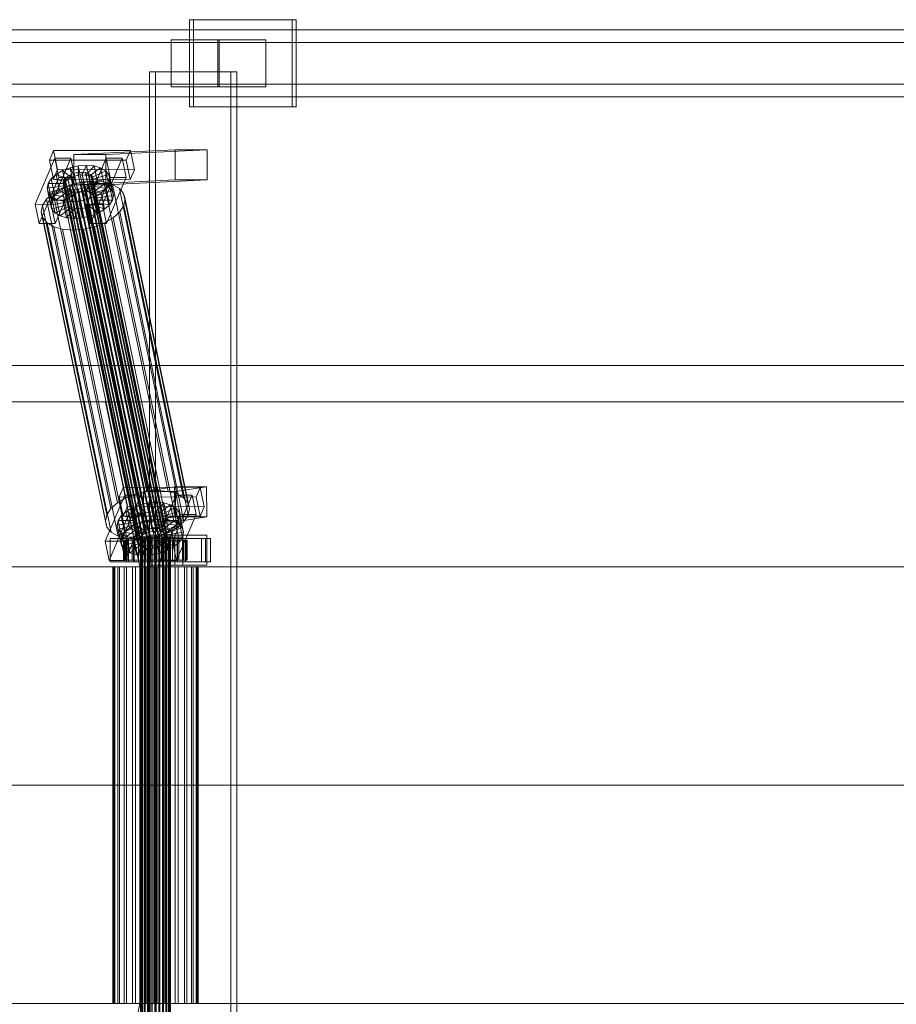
# Model space of a CAD drawing. Header units: millimetres. Extents: x -2233 to 61924, y -68080 to 6847.
# Tile 502 of 656: x 20981 to 21504, y -18130 to -17544. Entities that reach past the tile are written whole.
import ezdxf

# ---------------------------------------------------------------- set-up
doc = ezdxf.new("R2010")
doc.units = ezdxf.units.MM
doc.layers.add('superior_C02', color=7, linetype='Continuous', lineweight=0)

msp = doc.modelspace()

# ---------------------------------------------------------------- linework, layer by layer
at = {"layer": 'superior_C02'}
for p, q in [((21143.805, -17544), (21082.714, -17544)), ((21082.714, -17544), (21082.714, -17596)), ((21085.098, -17544), (21082.714, -17544)), ((21085.098, -17596), (21085.098, -17544)), ((21085.098, -17544), (21146.19, -17544)), ((21143.805, -17596), (21143.805, -17544)), ((21143.805, -17544), (21146.19, -17544)), ((21146.19, -17544), (21146.19, -17596)), ((21630.207, -17550), (20484.747, -17550)), ((20496.669, -17550), (21642.129, -17550)), ((21685.346, -17550), (20539.887, -17550)), ((20554.789, -17550), (21700.249, -17550)), ((21629.513, -17557.5), (20540.683, -17557.5)), ((20553.993, -17557.5), (21642.823, -17557.5)), ((21100.395, -17556), (21071.758, -17556)), ((21071.758, -17556), (21071.758, -17584)), ((21099.537, -17556), (21071.758, -17556)), ((21099.537, -17584), (21099.537, -17556)), ((21099.537, -17556), (21128.174, -17556)), ((21100.395, -17584), (21100.395, -17556)), ((21100.395, -17556), (21128.174, -17556)), ((21128.174, -17556), (21128.174, -17584)), ((21107.342, -17575), (21058.851, -17575)), ((21058.851, -17575), (21058.851, -18425)), ((21062.427, -17575), (21058.851, -17575)), ((21062.427, -18425), (21062.427, -17575)), ((21062.427, -17575), (21110.918, -17575)), ((21107.342, -18425), (21107.342, -17575)), ((21107.342, -17575), (21110.918, -17575)), ((21110.918, -17575), (21110.918, -18425)), ((20540.683, -17582.5), (21629.513, -17582.5)), ((20553.993, -17582.5), (21642.823, -17582.5)), ((21071.758, -17584), (21100.395, -17584)), ((21071.758, -17584), (21099.537, -17584)), ((21128.174, -17584), (21099.537, -17584)), ((21128.174, -17584), (21100.395, -17584)), ((20484.747, -17590), (21630.207, -17590)), ((20496.669, -17590), (21642.129, -17590)), ((20539.887, -17590), (21685.346, -17590)), ((20554.789, -17590), (21700.249, -17590)), ((21082.714, -17596), (21143.805, -17596)), ((21082.714, -17596), (21085.098, -17596)), ((21146.19, -17596), (21085.098, -17596)), ((21146.19, -17596), (21143.805, -17596)), ((21001.573, -17621.857), (20999.125, -17627.592)), ((21003.953, -17633.325), (21001.573, -17621.857)), ((21001.573, -17621.857), (21047.391, -17621.914)), ((21074.033, -17621.488), (21013.64, -17624.356)), ((21032.731, -17624.356), (21093.124, -17621.488)), ((21044.943, -17627.65), (21047.391, -17621.914)), ((21047.391, -17621.914), (21049.771, -17633.382)), ((21074.109, -17639.486), (21074.033, -17621.488)), ((21074.033, -17621.488), (21093.124, -17621.488)), ((21093.124, -17621.488), (21093.2, -17639.486)), ((21002.478, -17626.449), (20990.727, -17653.98)), ((21044.943, -17627.65), (20999.125, -17627.592)), ((20999.125, -17627.592), (21001.505, -17639.061)), ((21000.273, -17653.992), (21012.023, -17626.461)), ((21004.858, -17637.917), (21002.478, -17626.449)), ((21002.478, -17626.449), (21012.023, -17626.461)), ((21012.023, -17626.461), (21014.404, -17637.929)), ((21032.731, -17624.356), (21013.64, -17624.356)), ((21013.64, -17624.356), (21013.716, -17642.354)), ((21033.023, -17626.487), (21021.273, -17654.019)), ((21030.818, -17654.031), (21042.569, -17626.499)), ((21032.807, -17642.354), (21032.731, -17624.356)), ((21035.404, -17637.955), (21033.023, -17626.487)), ((21033.023, -17626.487), (21042.569, -17626.499)), ((21042.569, -17626.499), (21044.949, -17637.967)), ((21047.323, -17639.118), (21044.943, -17627.65)), ((21001.505, -17639.061), (21003.953, -17633.325)), ((21003.192, -17636.164), (21007.038, -17633.91)), ((21049.771, -17633.382), (21003.953, -17633.325)), ((21007.038, -17633.91), (21011.533, -17632.183)), ((21007.038, -17633.91), (21012.056, -17637.975)), ((21009.078, -17643.74), (21007.038, -17633.91)), ((21011.533, -17632.183), (21016.372, -17631.1)), ((21011.533, -17632.183), (21014.186, -17637.157)), ((21013.573, -17642.013), (21011.533, -17632.183)), ((21011.716, -17636.336), (21013.846, -17635.518)), ((21013.846, -17635.518), (21016.138, -17635.005)), ((21058.221, -17849.317), (21013.846, -17635.518)), ((21016.138, -17635.005), (21018.436, -17634.832)), ((21060.513, -17848.804), (21016.138, -17635.005)), ((21016.372, -17631.1), (21021.225, -17630.735)), ((21016.372, -17631.1), (21016.478, -17636.643)), ((21018.412, -17640.93), (21016.372, -17631.1)), ((21018.436, -17634.832), (21020.585, -17635.011)), ((21062.812, -17848.631), (21018.436, -17634.832)), ((21021.225, -17630.735), (21018.777, -17636.47)), ((21020.585, -17635.011), (21022.437, -17635.529)), ((21064.96, -17848.809), (21020.585, -17635.011)), ((21025.76, -17631.112), (21020.925, -17636.649)), ((21023.265, -17640.564), (21021.225, -17630.735)), ((21021.225, -17630.735), (21025.76, -17631.112)), ((21022.437, -17635.529), (21023.866, -17636.352)), ((21066.812, -17849.328), (21022.437, -17635.529)), ((21029.67, -17632.206), (21022.777, -17637.167)), ((21032.687, -17633.943), (21024.206, -17637.99)), ((21027.8, -17640.942), (21025.76, -17631.112)), ((21025.76, -17631.112), (21029.67, -17632.206)), ((21031.71, -17642.036), (21029.67, -17632.206)), ((21029.67, -17632.206), (21032.687, -17633.943)), ((21034.727, -17643.772), (21032.687, -17633.943)), ((21032.687, -17633.943), (21034.606, -17636.203)), ((21049.771, -17633.382), (21047.323, -17639.118)), ((20993.108, -17665.449), (21004.858, -17637.917)), ((20997.851, -17644.431), (20998.437, -17641.61)), ((20998.437, -17641.61), (21000.259, -17638.79)), ((20998.437, -17641.61), (21007.982, -17641.622)), ((21000.477, -17651.44), (20998.437, -17641.61)), ((21000.259, -17638.79), (21003.192, -17636.164)), ((21000.259, -17638.79), (21008.845, -17640.286)), ((21002.299, -17648.62), (21000.259, -17638.79)), ((21001.505, -17639.061), (21047.323, -17639.118)), ((21014.404, -17637.929), (21002.653, -17665.461)), ((21003.192, -17636.164), (21010.235, -17639.042)), ((21005.233, -17645.994), (21003.192, -17636.164)), ((21014.404, -17637.929), (21004.858, -17637.917)), ((21007.365, -17641.32), (21007.642, -17639.983)), ((21007.692, -17642.566), (21007.365, -17641.32)), ((21051.74, -17855.119), (21007.365, -17641.32)), ((21007.642, -17639.983), (21008.505, -17638.648)), ((21052.018, -17853.782), (21007.642, -17639.983)), ((21007.982, -17641.622), (21007.705, -17642.958)), ((21008.845, -17640.286), (21007.982, -17641.622)), ((21007.982, -17641.622), (21010.023, -17651.452)), ((21008.505, -17638.648), (21009.895, -17637.404)), ((21052.881, -17852.446), (21008.505, -17638.648)), ((21010.235, -17639.042), (21008.845, -17640.286)), ((21008.845, -17640.286), (21010.886, -17650.116)), ((21009.895, -17637.404), (21011.716, -17636.336)), ((21054.27, -17851.202), (21009.895, -17637.404)), ((21012.056, -17637.975), (21010.235, -17639.042)), ((21010.235, -17639.042), (21012.275, -17648.872)), ((21056.092, -17850.135), (21011.716, -17636.336)), ((21014.186, -17637.157), (21012.056, -17637.975)), ((21012.056, -17637.975), (21014.097, -17647.804)), ((21012.556, -17642.107), (21019.025, -17640.659)), ((21018.412, -17640.93), (21013.573, -17642.013)), ((21074.109, -17639.486), (21013.716, -17642.354)), ((21016.478, -17636.643), (21014.186, -17637.157)), ((21014.186, -17637.157), (21016.226, -17646.986)), ((21018.777, -17636.47), (21016.478, -17636.643)), ((21016.478, -17636.643), (21018.518, -17646.473)), ((21023.265, -17640.564), (21018.412, -17640.93)), ((21018.518, -17646.473), (21018.412, -17640.93)), ((21018.777, -17636.47), (21020.817, -17646.3)), ((21020.925, -17636.649), (21018.777, -17636.47)), ((21019.025, -17640.659), (21025.512, -17640.17)), ((21057.279, -17824.968), (21019.025, -17640.659)), ((21020.817, -17646.3), (21023.265, -17640.564)), ((21020.925, -17636.649), (21022.965, -17646.479)), ((21022.777, -17637.167), (21020.925, -17636.649)), ((21023.961, -17641.341), (21022.572, -17642.585)), ((21022.777, -17637.167), (21024.817, -17646.997)), ((21024.206, -17637.99), (21022.777, -17637.167)), ((21022.965, -17646.479), (21027.8, -17640.942)), ((21027.8, -17640.942), (21023.265, -17640.564)), ((21023.653, -17665.487), (21035.404, -17637.955)), ((21023.866, -17636.352), (21024.775, -17637.422)), ((21068.241, -17850.15), (21023.866, -17636.352)), ((21024.824, -17640.005), (21023.961, -17641.341)), ((21068.337, -17855.139), (21023.961, -17641.341)), ((21024.206, -17637.99), (21026.246, -17647.82)), ((21025.115, -17639.061), (21024.206, -17637.99)), ((21024.301, -17642.979), (21025.164, -17641.643)), ((21024.775, -17637.422), (21025.102, -17638.668)), ((21069.15, -17851.221), (21024.775, -17637.422)), ((21025.102, -17638.668), (21024.824, -17640.005)), ((21024.824, -17640.005), (21069.2, -17853.804)), ((21069.477, -17852.467), (21025.102, -17638.668)), ((21034.606, -17636.203), (21025.115, -17639.061)), ((21025.115, -17639.061), (21027.155, -17648.891)), ((21025.442, -17640.307), (21025.115, -17639.061)), ((21025.164, -17641.643), (21025.442, -17640.307)), ((21025.164, -17641.643), (21034.71, -17641.655)), ((21027.204, -17651.473), (21025.164, -17641.643)), ((21035.296, -17638.834), (21025.442, -17640.307)), ((21025.442, -17640.307), (21027.482, -17650.137)), ((21025.512, -17640.17), (21031.575, -17640.674)), ((21063.766, -17824.479), (21025.512, -17640.17)), ((21031.71, -17642.036), (21027.8, -17640.942)), ((21031.575, -17640.674), (21036.801, -17642.137)), ((21069.83, -17824.984), (21031.575, -17640.674)), ((21093.2, -17639.486), (21032.807, -17642.354)), ((21034.71, -17641.655), (21032.888, -17644.475)), ((21044.949, -17637.967), (21033.199, -17665.499)), ((21036.646, -17646.033), (21034.606, -17636.203)), ((21034.606, -17636.203), (21035.296, -17638.834)), ((21035.296, -17638.834), (21034.71, -17641.655)), ((21034.71, -17641.655), (21036.75, -17651.485)), ((21037.336, -17648.664), (21035.296, -17638.834)), ((21044.949, -17637.967), (21035.404, -17637.955)), ((21093.2, -17639.486), (21074.109, -17639.486)), ((20997.484, -17650.939), (21001.405, -17647.428)), ((20997.851, -17644.431), (21007.705, -17642.958)), ((20998.541, -17647.062), (20997.851, -17644.431)), ((20999.891, -17654.261), (20997.851, -17644.431)), ((20998.541, -17647.062), (21008.032, -17644.204)), ((21000.46, -17649.322), (20998.541, -17647.062)), ((21000.581, -17656.892), (20998.541, -17647.062)), ((21000.46, -17649.322), (21008.941, -17645.275)), ((21001.405, -17647.428), (21006.546, -17644.416)), ((21039.66, -17831.737), (21001.405, -17647.428)), ((21005.233, -17645.994), (21002.299, -17648.62)), ((21003.477, -17651.059), (21010.37, -17646.098)), ((21009.078, -17643.74), (21005.233, -17645.994)), ((21012.275, -17648.872), (21005.233, -17645.994)), ((21006.546, -17644.416), (21012.556, -17642.107)), ((21044.801, -17828.725), (21006.546, -17644.416)), ((21007.386, -17652.153), (21012.222, -17646.616)), ((21008.601, -17643.637), (21007.692, -17642.566)), ((21052.067, -17856.365), (21007.692, -17642.566)), ((21007.705, -17642.958), (21008.032, -17644.204)), ((21007.705, -17642.958), (21009.745, -17652.788)), ((21008.032, -17644.204), (21008.941, -17645.275)), ((21008.032, -17644.204), (21010.072, -17654.034)), ((21010.03, -17644.459), (21008.601, -17643.637)), ((21052.976, -17857.435), (21008.601, -17643.637)), ((21008.941, -17645.275), (21010.37, -17646.098)), ((21008.941, -17645.275), (21010.981, -17655.105)), ((21013.573, -17642.013), (21009.078, -17643.74)), ((21014.097, -17647.804), (21009.078, -17643.74)), ((21011.882, -17644.978), (21010.03, -17644.459)), ((21054.405, -17858.258), (21010.03, -17644.459)), ((21010.37, -17646.098), (21012.222, -17646.616)), ((21010.37, -17646.098), (21012.41, -17655.927)), ((21014.03, -17645.156), (21011.882, -17644.978)), ((21056.257, -17858.776), (21011.882, -17644.978)), ((21011.922, -17652.53), (21014.37, -17646.795)), ((21012.222, -17646.616), (21014.37, -17646.795)), ((21012.222, -17646.616), (21014.262, -17656.446)), ((21050.811, -17826.416), (21012.556, -17642.107)), ((21016.226, -17646.986), (21013.573, -17642.013)), ((21013.716, -17642.354), (21032.807, -17642.354)), ((21016.329, -17644.983), (21014.03, -17645.156)), ((21058.405, -17858.955), (21014.03, -17645.156)), ((21014.097, -17647.804), (21016.226, -17646.986)), ((21014.37, -17646.795), (21016.669, -17646.622)), ((21014.37, -17646.795), (21016.41, -17656.624)), ((21016.226, -17646.986), (21018.518, -17646.473)), ((21018.621, -17644.47), (21016.329, -17644.983)), ((21060.704, -17858.782), (21016.329, -17644.983)), ((21016.669, -17646.622), (21018.961, -17646.108)), ((21016.775, -17652.165), (21016.669, -17646.622)), ((21016.669, -17646.622), (21018.709, -17656.451)), ((21018.518, -17646.473), (21020.817, -17646.3)), ((21020.75, -17643.652), (21018.621, -17644.47)), ((21062.996, -17858.269), (21018.621, -17644.47)), ((21018.961, -17646.108), (21021.09, -17645.29)), ((21021.613, -17651.082), (21018.961, -17646.108)), ((21018.961, -17646.108), (21021.001, -17655.938)), ((21022.572, -17642.585), (21020.75, -17643.652)), ((21065.126, -17857.451), (21020.75, -17643.652)), ((21020.817, -17646.3), (21022.965, -17646.479)), ((21021.09, -17645.29), (21022.912, -17644.223)), ((21026.109, -17649.355), (21021.09, -17645.29)), ((21021.09, -17645.29), (21023.13, -17655.12)), ((21066.947, -17856.383), (21022.572, -17642.585)), ((21022.912, -17644.223), (21024.301, -17642.979)), ((21029.954, -17647.101), (21022.912, -17644.223)), ((21022.912, -17644.223), (21024.952, -17654.053)), ((21022.965, -17646.479), (21024.817, -17646.997)), ((21032.888, -17644.475), (21024.301, -17642.979)), ((21024.301, -17642.979), (21026.342, -17652.809)), ((21024.817, -17646.997), (21031.71, -17642.036)), ((21024.817, -17646.997), (21026.246, -17647.82)), ((21029.954, -17647.101), (21026.109, -17649.355)), ((21026.246, -17647.82), (21034.727, -17643.772)), ((21027.155, -17648.891), (21036.646, -17646.033)), ((21032.888, -17644.475), (21029.954, -17647.101)), ((21031.995, -17656.931), (21029.954, -17647.101)), ((21034.727, -17643.772), (21031.71, -17642.036)), ((21034.928, -17654.305), (21032.888, -17644.475)), ((21036.646, -17646.033), (21034.727, -17643.772)), ((21037.336, -17648.664), (21036.646, -17646.033)), ((21036.801, -17642.137), (21040.835, -17644.459)), ((21075.056, -17826.446), (21036.801, -17642.137)), ((21040.835, -17644.459), (21043.4, -17647.481)), ((21079.089, -17828.768), (21040.835, -17644.459)), ((21043.4, -17647.481), (21044.322, -17650.998)), ((21081.655, -17831.79), (21043.4, -17647.481)), ((20995.048, -17654.709), (20997.484, -17650.939)), ((21035.738, -17835.248), (20997.484, -17650.939)), ((21000.477, -17651.44), (20999.891, -17654.261)), ((21009.745, -17652.788), (20999.891, -17654.261)), ((21003.477, -17651.059), (21000.46, -17649.322)), ((21002.5, -17659.152), (21000.46, -17649.322)), ((21002.299, -17648.62), (21000.477, -17651.44)), ((21010.023, -17651.452), (21000.477, -17651.44)), ((21010.886, -17650.116), (21002.299, -17648.62)), ((21007.386, -17652.153), (21003.477, -17651.059)), ((21005.517, -17660.889), (21003.477, -17651.059)), ((21011.922, -17652.53), (21007.386, -17652.153)), ((21009.427, -17661.983), (21007.386, -17652.153)), ((21009.745, -17652.788), (21010.023, -17651.452)), ((21010.072, -17654.034), (21009.745, -17652.788)), ((21010.023, -17651.452), (21010.886, -17650.116)), ((21010.886, -17650.116), (21012.275, -17648.872)), ((21016.775, -17652.165), (21011.922, -17652.53)), ((21013.962, -17662.36), (21011.922, -17652.53)), ((21012.275, -17648.872), (21014.097, -17647.804)), ((21021.613, -17651.082), (21016.775, -17652.165)), ((21018.815, -17661.995), (21016.775, -17652.165)), ((21026.109, -17649.355), (21021.613, -17651.082)), ((21023.654, -17660.912), (21021.613, -17651.082)), ((21026.342, -17652.809), (21024.952, -17654.053)), ((21028.149, -17659.184), (21026.109, -17649.355)), ((21026.246, -17647.82), (21027.155, -17648.891)), ((21027.204, -17651.473), (21026.342, -17652.809)), ((21026.342, -17652.809), (21034.928, -17654.305)), ((21027.155, -17648.891), (21027.482, -17650.137)), ((21027.482, -17650.137), (21027.204, -17651.473)), ((21036.75, -17651.485), (21027.204, -17651.473)), ((21027.482, -17650.137), (21037.336, -17648.664)), ((21034.928, -17654.305), (21036.75, -17651.485)), ((21036.75, -17651.485), (21037.336, -17648.664)), ((21044.322, -17650.998), (21043.539, -17654.769)), ((21082.577, -17835.307), (21044.322, -17650.998)), ((21000.273, -17653.992), (20990.727, -17653.98)), ((20990.727, -17653.98), (20993.108, -17665.449)), ((20994.265, -17658.48), (20995.048, -17654.709)), ((20995.187, -17661.997), (20994.265, -17658.48)), ((21032.52, -17842.789), (20994.265, -17658.48)), ((21033.303, -17839.018), (20995.048, -17654.709)), ((20999.891, -17654.261), (21000.581, -17656.892)), ((21002.653, -17665.461), (21000.273, -17653.992)), ((21010.072, -17654.034), (21000.581, -17656.892)), ((21000.581, -17656.892), (21002.5, -17659.152)), ((21010.981, -17655.105), (21002.5, -17659.152)), ((21002.5, -17659.152), (21005.517, -17660.889)), ((21012.41, -17655.927), (21005.517, -17660.889)), ((21014.262, -17656.446), (21009.427, -17661.983)), ((21010.981, -17655.105), (21010.072, -17654.034)), ((21012.41, -17655.927), (21010.981, -17655.105)), ((21014.262, -17656.446), (21012.41, -17655.927)), ((21016.41, -17656.624), (21013.962, -17662.36)), ((21016.41, -17656.624), (21014.262, -17656.446)), ((21018.709, -17656.451), (21016.41, -17656.624)), ((21021.001, -17655.938), (21018.709, -17656.451)), ((21018.709, -17656.451), (21018.815, -17661.995)), ((21023.13, -17655.12), (21021.001, -17655.938)), ((21021.001, -17655.938), (21023.654, -17660.912)), ((21030.818, -17654.031), (21021.273, -17654.019)), ((21021.273, -17654.019), (21023.653, -17665.487)), ((21024.952, -17654.053), (21023.13, -17655.12)), ((21023.13, -17655.12), (21028.149, -17659.184)), ((21023.654, -17660.912), (21028.149, -17659.184)), ((21024.952, -17654.053), (21031.995, -17656.931)), ((21028.149, -17659.184), (21031.995, -17656.931)), ((21033.199, -17665.499), (21030.818, -17654.031)), ((21031.995, -17656.931), (21034.928, -17654.305)), ((21041.104, -17658.539), (21037.182, -17662.05)), ((21043.539, -17654.769), (21041.104, -17658.539)), ((21079.358, -17842.848), (21041.104, -17658.539)), ((21043.539, -17654.769), (21081.794, -17839.078)), ((20997.753, -17665.019), (20995.187, -17661.997)), ((21033.442, -17846.306), (20995.187, -17661.997)), ((21001.786, -17667.341), (20997.753, -17665.019)), ((21036.007, -17849.328), (20997.753, -17665.019)), ((21005.517, -17660.889), (21009.427, -17661.983)), ((21009.427, -17661.983), (21013.962, -17662.36)), ((21013.962, -17662.36), (21018.815, -17661.995)), ((21018.815, -17661.995), (21023.654, -17660.912)), ((21032.041, -17665.062), (21026.031, -17667.371)), ((21037.182, -17662.05), (21032.041, -17665.062)), ((21070.296, -17849.371), (21032.041, -17665.062)), ((21075.437, -17846.359), (21037.182, -17662.05)), ((20993.108, -17665.449), (21002.653, -17665.461)), ((21007.012, -17668.803), (21001.786, -17667.341)), ((21040.041, -17851.65), (21001.786, -17667.341)), ((21013.076, -17669.308), (21007.012, -17668.803)), ((21045.267, -17853.113), (21007.012, -17668.803)), ((21019.563, -17668.819), (21013.076, -17669.308)), ((21051.33, -17853.617), (21013.076, -17669.308)), ((21026.031, -17667.371), (21019.563, -17668.819)), ((21057.817, -17853.128), (21019.563, -17668.819)), ((21023.653, -17665.487), (21033.199, -17665.499)), ((21064.286, -17851.68), (21026.031, -17667.371)), ((15575.415, -17750), (24634.01, -17750)), ((24635.508, -17750), (15576.913, -17750)), ((20096.643, -17771.702), (21032.6, -17771.702)), ((21034.379, -17771.702), (20098.422, -17771.702)), ((21032.6, -17771.702), (21053.003, -17870)), ((21032.6, -17771.702), (21034.379, -17771.702)), ((21032.6, -17771.702), (21968.557, -17771.702)), ((21054.781, -17870), (21034.379, -17771.702)), ((21970.336, -17771.702), (21034.379, -17771.702)), ((21043.228, -17822.549), (21040.78, -17828.285)), ((21045.608, -17834.017), (21043.228, -17822.549)), ((21043.228, -17822.549), (21089.046, -17822.606)), ((21073.719, -17822.189), (21055.21, -17825.057)), ((21073.966, -17840.17), (21073.719, -17822.189)), ((21073.719, -17822.189), (21092.81, -17822.189)), ((21074.301, -17825.057), (21092.81, -17822.189)), ((21086.598, -17828.342), (21089.046, -17822.606)), ((21089.046, -17822.606), (21091.426, -17834.074)), ((21092.81, -17822.189), (21093.057, -17840.17)), ((21044.133, -17827.141), (21032.382, -17854.673)), ((21044.801, -17828.725), (21039.66, -17831.737)), ((21086.598, -17828.342), (21040.78, -17828.285)), ((21040.78, -17828.285), (21043.16, -17839.753)), ((21041.928, -17854.685), (21053.678, -17827.153)), ((21046.513, -17838.609), (21044.133, -17827.141)), ((21044.133, -17827.141), (21053.678, -17827.153)), ((21050.811, -17826.416), (21044.801, -17828.725)), ((21057.279, -17824.968), (21050.811, -17826.416)), ((21053.678, -17827.153), (21056.059, -17838.621)), ((21074.301, -17825.057), (21055.21, -17825.057)), ((21055.21, -17825.057), (21055.458, -17843.038)), ((21063.766, -17824.479), (21057.279, -17824.968)), ((21074.679, -17827.179), (21062.928, -17854.711)), ((21069.83, -17824.984), (21063.766, -17824.479)), ((21075.056, -17826.446), (21069.83, -17824.984)), ((21072.473, -17854.723), (21084.224, -17827.191)), ((21074.548, -17843.038), (21074.301, -17825.057)), ((21077.059, -17838.647), (21074.679, -17827.179)), ((21074.679, -17827.179), (21084.224, -17827.191)), ((21079.089, -17828.768), (21075.056, -17826.446)), ((21081.655, -17831.79), (21079.089, -17828.768)), ((21084.224, -17827.191), (21086.604, -17838.659)), ((21088.978, -17839.81), (21086.598, -17828.342)), ((21035.738, -17835.248), (21033.303, -17839.018)), ((21039.66, -17831.737), (21035.738, -17835.248)), ((21043.16, -17839.753), (21045.608, -17834.017)), ((21044.847, -17836.856), (21048.693, -17834.603)), ((21091.426, -17834.074), (21045.608, -17834.017)), ((21048.693, -17834.603), (21053.188, -17832.875)), ((21048.693, -17834.603), (21053.712, -17838.667)), ((21050.733, -17844.433), (21048.693, -17834.603)), ((21053.188, -17832.875), (21058.027, -17831.792)), ((21053.188, -17832.875), (21055.841, -17837.849)), ((21055.229, -17842.705), (21053.188, -17832.875)), ((21058.027, -17831.792), (21062.88, -17831.427)), ((21058.027, -17831.792), (21058.133, -17837.336)), ((21060.067, -17841.622), (21058.027, -17831.792)), ((21062.88, -17831.427), (21060.432, -17837.163)), ((21067.415, -17831.804), (21062.58, -17837.341)), ((21064.92, -17841.257), (21062.88, -17831.427)), ((21062.88, -17831.427), (21067.415, -17831.804)), ((21071.325, -17832.898), (21064.432, -17837.86)), ((21074.342, -17834.635), (21065.861, -17838.682)), ((21069.456, -17841.634), (21067.415, -17831.804)), ((21067.415, -17831.804), (21071.325, -17832.898)), ((21073.365, -17842.728), (21071.325, -17832.898)), ((21071.325, -17832.898), (21074.342, -17834.635)), ((21076.382, -17844.465), (21074.342, -17834.635)), ((21074.342, -17834.635), (21076.261, -17836.895)), ((21082.577, -17835.307), (21081.655, -17831.79)), ((21081.794, -17839.078), (21082.577, -17835.307)), ((21091.426, -17834.074), (21088.978, -17839.81)), ((21033.303, -17839.018), (21032.52, -17842.789)), ((21034.763, -17866.141), (21046.513, -17838.609)), ((21040.092, -17842.302), (21041.914, -17839.482)), ((21041.914, -17839.482), (21044.847, -17836.856)), ((21041.914, -17839.482), (21050.5, -17840.978)), ((21043.954, -17849.312), (21041.914, -17839.482)), ((21043.16, -17839.753), (21088.978, -17839.81)), ((21056.059, -17838.621), (21044.308, -17866.153)), ((21044.847, -17836.856), (21051.89, -17839.734)), ((21046.888, -17846.686), (21044.847, -17836.856)), ((21056.059, -17838.621), (21046.513, -17838.609)), ((21050.5, -17840.978), (21049.637, -17842.314)), ((21051.89, -17839.734), (21050.5, -17840.978)), ((21050.5, -17840.978), (21052.541, -17850.808)), ((21053.712, -17838.667), (21051.89, -17839.734)), ((21051.89, -17839.734), (21053.93, -17849.564)), ((21055.841, -17837.849), (21053.712, -17838.667)), ((21053.712, -17838.667), (21055.752, -17848.497)), ((21073.966, -17840.17), (21055.458, -17843.038)), ((21058.133, -17837.336), (21055.841, -17837.849)), ((21055.841, -17837.849), (21057.881, -17847.679)), ((21060.432, -17837.163), (21058.133, -17837.336)), ((21058.133, -17837.336), (21060.173, -17847.165)), ((21064.92, -17841.257), (21060.067, -17841.622)), ((21060.432, -17837.163), (21062.472, -17846.992)), ((21062.58, -17837.341), (21060.432, -17837.163)), ((21062.472, -17846.992), (21064.92, -17841.257)), ((21062.58, -17837.341), (21064.62, -17847.171)), ((21064.432, -17837.86), (21062.58, -17837.341)), ((21064.432, -17837.86), (21066.472, -17847.689)), ((21065.861, -17838.682), (21064.432, -17837.86)), ((21069.456, -17841.634), (21064.92, -17841.257)), ((21065.308, -17866.179), (21077.059, -17838.647)), ((21065.861, -17838.682), (21067.901, -17848.512)), ((21066.77, -17839.753), (21065.861, -17838.682)), ((21076.261, -17836.895), (21066.77, -17839.753)), ((21066.77, -17839.753), (21068.81, -17849.583)), ((21067.097, -17840.999), (21066.77, -17839.753)), ((21066.819, -17842.335), (21067.097, -17840.999)), ((21076.951, -17839.526), (21067.097, -17840.999)), ((21067.097, -17840.999), (21069.137, -17850.829)), ((21093.057, -17840.17), (21073.966, -17840.17)), ((21093.057, -17840.17), (21074.548, -17843.038)), ((21086.604, -17838.659), (21074.854, -17866.191)), ((21078.301, -17846.725), (21076.261, -17836.895)), ((21076.261, -17836.895), (21076.951, -17839.526)), ((21076.951, -17839.526), (21076.365, -17842.347)), ((21078.991, -17849.356), (21076.951, -17839.526)), ((21086.604, -17838.659), (21077.059, -17838.647)), ((21079.358, -17842.848), (21081.794, -17839.078)), ((21032.52, -17842.789), (21033.442, -17846.306)), ((21033.442, -17846.306), (21036.007, -17849.328)), ((21039.506, -17845.123), (21040.092, -17842.302)), ((21039.506, -17845.123), (21049.36, -17843.65)), ((21040.196, -17847.754), (21039.506, -17845.123)), ((21041.546, -17854.953), (21039.506, -17845.123)), ((21040.092, -17842.302), (21049.637, -17842.314)), ((21042.132, -17852.132), (21040.092, -17842.302)), ((21040.196, -17847.754), (21049.687, -17844.897)), ((21042.115, -17850.015), (21050.596, -17845.967)), ((21046.888, -17846.686), (21043.954, -17849.312)), ((21045.132, -17851.751), (21052.025, -17846.79)), ((21050.733, -17844.433), (21046.888, -17846.686)), ((21053.93, -17849.564), (21046.888, -17846.686)), ((21049.637, -17842.314), (21049.36, -17843.65)), ((21049.36, -17843.65), (21049.687, -17844.897)), ((21049.36, -17843.65), (21051.4, -17853.48)), ((21049.637, -17842.314), (21051.678, -17852.144)), ((21049.687, -17844.897), (21050.596, -17845.967)), ((21049.687, -17844.897), (21051.727, -17854.726)), ((21050.596, -17845.967), (21052.025, -17846.79)), ((21050.596, -17845.967), (21052.636, -17855.797)), ((21055.229, -17842.705), (21050.733, -17844.433)), ((21055.752, -17848.497), (21050.733, -17844.433)), ((21052.025, -17846.79), (21053.877, -17847.308)), ((21052.025, -17846.79), (21054.065, -17856.62)), ((21060.067, -17841.622), (21055.229, -17842.705)), ((21057.881, -17847.679), (21055.229, -17842.705)), ((21055.458, -17843.038), (21074.548, -17843.038)), ((21057.881, -17847.679), (21060.173, -17847.165)), ((21058.324, -17847.314), (21060.616, -17846.801)), ((21060.173, -17847.165), (21060.067, -17841.622)), ((21060.173, -17847.165), (21062.472, -17846.992)), ((21060.616, -17846.801), (21062.745, -17845.983)), ((21063.269, -17851.774), (21060.616, -17846.801)), ((21060.616, -17846.801), (21062.656, -17856.631)), ((21062.472, -17846.992), (21064.62, -17847.171)), ((21062.745, -17845.983), (21064.567, -17844.915)), ((21067.764, -17850.047), (21062.745, -17845.983)), ((21062.745, -17845.983), (21064.785, -17855.812)), ((21064.567, -17844.915), (21065.956, -17843.671)), ((21071.609, -17847.793), (21064.567, -17844.915)), ((21064.567, -17844.915), (21066.607, -17854.745)), ((21064.62, -17847.171), (21069.456, -17841.634)), ((21064.62, -17847.171), (21066.472, -17847.689)), ((21065.956, -17843.671), (21066.819, -17842.335)), ((21074.543, -17845.167), (21065.956, -17843.671)), ((21065.956, -17843.671), (21067.997, -17853.501)), ((21066.472, -17847.689), (21073.365, -17842.728)), ((21066.819, -17842.335), (21076.365, -17842.347)), ((21068.86, -17852.165), (21066.819, -17842.335)), ((21067.901, -17848.512), (21076.382, -17844.465)), ((21068.81, -17849.583), (21078.301, -17846.725)), ((21073.365, -17842.728), (21069.456, -17841.634)), ((21070.296, -17849.371), (21075.437, -17846.359)), ((21074.543, -17845.167), (21071.609, -17847.793)), ((21076.382, -17844.465), (21073.365, -17842.728)), ((21076.365, -17842.347), (21074.543, -17845.167)), ((21076.583, -17854.997), (21074.543, -17845.167)), ((21075.437, -17846.359), (21079.358, -17842.848)), ((21076.365, -17842.347), (21078.405, -17852.177)), ((21078.301, -17846.725), (21076.382, -17844.465)), ((21078.991, -17849.356), (21078.301, -17846.725)), ((21044.997, -17853), (21035.451, -17853)), ((21035.451, -17853), (21035.451, -17867)), ((21049.758, -17853), (21035.451, -17853)), ((21036.007, -17849.328), (21040.041, -17851.65)), ((21040.041, -17851.65), (21045.267, -17853.113)), ((21042.115, -17850.015), (21040.196, -17847.754)), ((21042.236, -17857.584), (21040.196, -17847.754)), ((21042.132, -17852.132), (21041.546, -17854.953)), ((21045.132, -17851.751), (21042.115, -17850.015)), ((21044.155, -17859.844), (21042.115, -17850.015)), ((21043.954, -17849.312), (21042.132, -17852.132)), ((21051.678, -17852.144), (21042.132, -17852.132)), ((21052.541, -17850.808), (21043.954, -17849.312)), ((21044.997, -17867), (21044.997, -17853)), ((21044.997, -17853), (21059.303, -17853)), ((21049.042, -17852.845), (21045.132, -17851.751)), ((21047.172, -17861.581), (21045.132, -17851.751)), ((21092.116, -17853), (21046.298, -17853)), ((21046.298, -17853), (21046.298, -17867)), ((21049.278, -17853), (21046.298, -17853)), ((21049.042, -17852.845), (21053.877, -17847.308)), ((21053.577, -17853.223), (21049.042, -17852.845)), ((21051.082, -17862.675), (21049.042, -17852.845)), ((21049.278, -17867), (21049.278, -17853)), ((21049.278, -17853), (21095.097, -17853)), ((21049.758, -17867), (21049.758, -17853)), ((21049.758, -17853), (21059.303, -17853)), ((21051.4, -17853.48), (21051.678, -17852.144)), ((21051.678, -17852.144), (21052.541, -17850.808)), ((21052.881, -17852.446), (21052.018, -17853.782)), ((21052.541, -17850.808), (21053.93, -17849.564)), ((21054.27, -17851.202), (21052.881, -17852.446)), ((21053.571, -17852), (21053.359, -17852)), ((21053.359, -17852), (21053.761, -17852)), ((21053.359, -18148), (21053.359, -17852)), ((21054.38, -17852), (21053.571, -17852)), ((21053.571, -18148), (21053.571, -17852)), ((21053.577, -17853.223), (21056.025, -17847.487)), ((21058.43, -17852.857), (21053.577, -17853.223)), ((21053.761, -17852), (21054.748, -17852)), ((21053.761, -18148), (21053.761, -17852)), ((21053.877, -17847.308), (21056.025, -17847.487)), ((21053.877, -17847.308), (21055.917, -17857.138)), ((21053.93, -17849.564), (21055.752, -17848.497)), ((21056.092, -17850.135), (21054.27, -17851.202)), ((21055.733, -17852), (21054.38, -17852)), ((21054.38, -18148), (21054.38, -17852)), ((21054.748, -17852), (21056.253, -17852)), ((21054.748, -18148), (21054.748, -17852)), ((21057.537, -17852), (21055.733, -17852)), ((21055.733, -18148), (21055.733, -17852)), ((21055.752, -17848.497), (21057.881, -17847.679)), ((21056.025, -17847.487), (21058.324, -17847.314)), ((21056.025, -17847.487), (21058.065, -17857.317)), ((21058.221, -17849.317), (21056.092, -17850.135)), ((21056.253, -17852), (21058.174, -17852)), ((21056.253, -18148), (21056.253, -17852)), ((21059.669, -17852), (21057.537, -17852)), ((21057.537, -18148), (21057.537, -17852)), ((21057.817, -17853.128), (21064.286, -17851.68)), ((21058.174, -17852), (21060.379, -17852)), ((21058.174, -18148), (21058.174, -17852)), ((21060.513, -17848.804), (21058.221, -17849.317)), ((21058.43, -17852.857), (21058.324, -17847.314)), ((21058.324, -17847.314), (21060.364, -17857.144)), ((21063.269, -17851.774), (21058.43, -17852.857)), ((21060.47, -17862.687), (21058.43, -17852.857)), ((21059.303, -17853), (21059.303, -17867)), ((21078.752, -17851), (21059.661, -17851)), ((21059.661, -17851), (21059.661, -17869)), ((21073.849, -17851), (21059.661, -17851)), ((21061.984, -17852), (21059.669, -17852)), ((21059.669, -18148), (21059.669, -17852)), ((21060.379, -17852), (21062.719, -17852)), ((21060.379, -18148), (21060.379, -17852)), ((21062.812, -17848.631), (21060.513, -17848.804)), ((21064.324, -17852), (21061.984, -17852)), ((21061.984, -18148), (21061.984, -17852)), ((21062.719, -17852), (21065.034, -17852)), ((21062.719, -18148), (21062.719, -17852)), ((21064.96, -17848.809), (21062.812, -17848.631)), ((21067.764, -17850.047), (21063.269, -17851.774)), ((21065.309, -17861.604), (21063.269, -17851.774)), ((21064.286, -17851.68), (21070.296, -17849.371)), ((21066.53, -17852), (21064.324, -17852)), ((21064.324, -18148), (21064.324, -17852)), ((21066.812, -17849.328), (21064.96, -17848.809)), ((21065.034, -17852), (21067.166, -17852)), ((21065.034, -18148), (21065.034, -17852)), ((21075.542, -17853), (21065.997, -17853)), ((21065.997, -17853), (21065.997, -17867)), ((21080.303, -17853), (21065.997, -17853)), ((21066.472, -17847.689), (21067.901, -17848.512)), ((21068.451, -17852), (21066.53, -17852)), ((21066.53, -18148), (21066.53, -17852)), ((21068.241, -17850.15), (21066.812, -17849.328)), ((21067.166, -17852), (21068.97, -17852)), ((21067.166, -18148), (21067.166, -17852)), ((21071.609, -17847.793), (21067.764, -17850.047)), ((21069.804, -17859.877), (21067.764, -17850.047)), ((21067.901, -17848.512), (21068.81, -17849.583)), ((21068.86, -17852.165), (21067.997, -17853.501)), ((21069.15, -17851.221), (21068.241, -17850.15)), ((21069.956, -17852), (21068.451, -17852)), ((21068.451, -18148), (21068.451, -17852)), ((21068.81, -17849.583), (21069.137, -17850.829)), ((21069.137, -17850.829), (21068.86, -17852.165)), ((21078.405, -17852.177), (21068.86, -17852.165)), ((21068.97, -17852), (21070.323, -17852)), ((21068.97, -18148), (21068.97, -17852)), ((21069.137, -17850.829), (21078.991, -17849.356)), ((21069.477, -17852.467), (21069.15, -17851.221)), ((21069.2, -17853.804), (21069.477, -17852.467)), ((21070.943, -17852), (21069.956, -17852)), ((21069.956, -18148), (21069.956, -17852)), ((21070.323, -17852), (21071.133, -17852)), ((21070.323, -18148), (21070.323, -17852)), ((21071.344, -17852), (21070.943, -17852)), ((21070.943, -17852), (21070.943, -18148)), ((21071.133, -17852), (21071.344, -17852)), ((21071.133, -18148), (21071.133, -17852)), ((21071.344, -18148), (21071.344, -17852)), ((21073.65, -17857.623), (21071.609, -17847.793)), ((21073.849, -17869), (21073.849, -17851)), ((21073.849, -17851), (21092.94, -17851)), ((21075.542, -17867), (21075.542, -17853)), ((21075.542, -17853), (21089.849, -17853)), ((21076.583, -17854.997), (21078.405, -17852.177)), ((21078.405, -17852.177), (21078.991, -17849.356)), ((21078.752, -17869), (21078.752, -17851)), ((21078.752, -17851), (21092.94, -17851)), ((21080.303, -17867), (21080.303, -17853)), ((21080.303, -17853), (21089.849, -17853)), ((21089.849, -17853), (21089.849, -17867)), ((21092.116, -17867), (21092.116, -17853)), ((21092.116, -17853), (21095.097, -17853)), ((21092.94, -17851), (21092.94, -17869)), ((21095.097, -17853), (21095.097, -17867)), ((21041.928, -17854.685), (21032.382, -17854.673)), ((21032.382, -17854.673), (21034.763, -17866.141)), ((21051.4, -17853.48), (21041.546, -17854.953)), ((21041.546, -17854.953), (21042.236, -17857.584)), ((21044.308, -17866.153), (21041.928, -17854.685)), ((21051.727, -17854.726), (21042.236, -17857.584)), ((21042.236, -17857.584), (21044.155, -17859.844)), ((21043.814, -17854), (21043.368, -17854)), ((21043.368, -17854), (21053.359, -17854)), ((21043.368, -17866), (21043.368, -17854)), ((21043.368, -17854), (21044.215, -17854)), ((21045.523, -17854), (21043.814, -17854)), ((21043.814, -17854), (21053.571, -17854)), ((21043.814, -17866), (21043.814, -17854)), ((21052.636, -17855.797), (21044.155, -17859.844)), ((21044.215, -17854), (21053.761, -17854)), ((21044.215, -17866), (21044.215, -17854)), ((21044.215, -17854), (21046.299, -17854)), ((21045.267, -17853.113), (21051.33, -17853.617)), ((21048.379, -17854), (21045.523, -17854)), ((21045.523, -17854), (21054.38, -17854)), ((21045.523, -17866), (21045.523, -17854)), ((21046.299, -17854), (21054.748, -17854)), ((21046.299, -17866), (21046.299, -17854)), ((21046.299, -17854), (21049.477, -17854)), ((21054.065, -17856.62), (21047.172, -17861.581)), ((21052.188, -17854), (21048.379, -17854)), ((21048.379, -17854), (21055.733, -17854)), ((21048.379, -17866), (21048.379, -17854)), ((21049.477, -17854), (21056.253, -17854)), ((21049.477, -17866), (21049.477, -17854)), ((21049.477, -17854), (21053.532, -17854)), ((21055.917, -17857.138), (21051.082, -17862.675)), ((21051.33, -17853.617), (21057.817, -17853.128)), ((21051.727, -17854.726), (21051.4, -17853.48)), ((21052.636, -17855.797), (21051.727, -17854.726)), ((21052.018, -17853.782), (21051.74, -17855.119)), ((21051.74, -17855.119), (21052.067, -17856.365)), ((21052.067, -17856.365), (21052.976, -17857.435)), ((21056.689, -17854), (21052.188, -17854)), ((21052.188, -17854), (21057.537, -17854)), ((21052.188, -17866), (21052.188, -17854)), ((21054.065, -17856.62), (21052.636, -17855.797)), ((21052.976, -17857.435), (21054.405, -17858.258)), ((21053.359, -17854), (21053.571, -17854)), ((21053.359, -17854), (21053.359, -17866)), ((21053.761, -17854), (21053.359, -17854)), ((21053.532, -17854), (21058.174, -17854)), ((21053.532, -17866), (21053.532, -17854)), ((21053.532, -17854), (21058.188, -17854)), ((21053.571, -17854), (21054.38, -17854)), ((21053.571, -17854), (21053.571, -17866)), ((21055.617, -17863.052), (21053.577, -17853.223)), ((21053.761, -17854), (21053.761, -17866)), ((21054.748, -17854), (21053.761, -17854)), ((21055.917, -17857.138), (21054.065, -17856.62)), ((21054.38, -17854), (21055.733, -17854)), ((21054.38, -17854), (21054.38, -17866)), ((21054.405, -17858.258), (21056.257, -17858.776)), ((21054.748, -17854), (21054.748, -17866)), ((21056.253, -17854), (21054.748, -17854)), ((21058.065, -17857.317), (21055.617, -17863.052)), ((21055.733, -17854), (21057.537, -17854)), ((21055.733, -17854), (21055.733, -17866)), ((21058.065, -17857.317), (21055.917, -17857.138)), ((21056.253, -17854), (21056.253, -17866)), ((21058.174, -17854), (21056.253, -17854)), ((21056.257, -17858.776), (21058.405, -17858.955)), ((21061.576, -17854), (21056.689, -17854)), ((21056.689, -17854), (21059.669, -17854)), ((21056.689, -17866), (21056.689, -17854)), ((21057.537, -17854), (21059.669, -17854)), ((21057.537, -17854), (21057.537, -17866)), ((21060.364, -17857.144), (21058.065, -17857.317)), ((21058.174, -17854), (21058.174, -17866)), ((21060.379, -17854), (21058.174, -17854)), ((21058.188, -17854), (21060.379, -17854)), ((21058.188, -17866), (21058.188, -17854)), ((21058.188, -17854), (21063.128, -17854)), ((21058.405, -17858.955), (21060.704, -17858.782)), ((21059.669, -17854), (21061.984, -17854)), ((21059.669, -17854), (21059.669, -17866)), ((21062.656, -17856.631), (21060.364, -17857.144)), ((21060.364, -17857.144), (21060.47, -17862.687)), ((21060.379, -17854), (21060.379, -17866)), ((21062.719, -17854), (21060.379, -17854)), ((21060.704, -17858.782), (21062.996, -17858.269)), ((21066.516, -17854), (21061.576, -17854)), ((21061.576, -17854), (21061.984, -17854)), ((21061.576, -17866), (21061.576, -17854)), ((21061.984, -17854), (21064.324, -17854)), ((21061.984, -17854), (21061.984, -17866)), ((21064.785, -17855.812), (21062.656, -17856.631)), ((21062.656, -17856.631), (21065.309, -17861.604)), ((21063.128, -17854), (21062.719, -17854)), ((21062.719, -17854), (21062.719, -17866)), ((21065.034, -17854), (21062.719, -17854)), ((21072.473, -17854.723), (21062.928, -17854.711)), ((21062.928, -17854.711), (21065.308, -17866.179)), ((21062.996, -17858.269), (21065.126, -17857.451)), ((21063.128, -17866), (21063.128, -17854)), ((21063.128, -17854), (21068.015, -17854)), ((21066.516, -17854), (21064.324, -17854)), ((21064.324, -17854), (21066.53, -17854)), ((21064.324, -17854), (21064.324, -17866)), ((21066.607, -17854.745), (21064.785, -17855.812)), ((21064.785, -17855.812), (21069.804, -17859.877)), ((21068.015, -17854), (21065.034, -17854)), ((21065.034, -17854), (21065.034, -17866)), ((21067.166, -17854), (21065.034, -17854)), ((21065.126, -17857.451), (21066.947, -17856.383)), ((21071.172, -17854), (21066.516, -17854)), ((21066.516, -17866), (21066.516, -17854)), ((21071.172, -17854), (21066.53, -17854)), ((21066.53, -17854), (21068.451, -17854)), ((21066.53, -17854), (21066.53, -17866)), ((21067.997, -17853.501), (21066.607, -17854.745)), ((21066.607, -17854.745), (21073.65, -17857.623)), ((21066.947, -17856.383), (21068.337, -17855.139)), ((21072.516, -17854), (21067.166, -17854)), ((21067.166, -17854), (21067.166, -17866)), ((21068.97, -17854), (21067.166, -17854)), ((21067.997, -17853.501), (21076.583, -17854.997)), ((21068.015, -17866), (21068.015, -17854)), ((21068.015, -17854), (21072.516, -17854)), ((21068.337, -17855.139), (21069.2, -17853.804)), ((21075.227, -17854), (21068.451, -17854)), ((21068.451, -17854), (21069.956, -17854)), ((21068.451, -17854), (21068.451, -17866)), ((21076.324, -17854), (21068.97, -17854)), ((21068.97, -17854), (21068.97, -17866)), ((21070.323, -17854), (21068.97, -17854)), ((21069.804, -17859.877), (21073.65, -17857.623)), ((21078.405, -17854), (21069.956, -17854)), ((21069.956, -17854), (21070.943, -17854)), ((21069.956, -17854), (21069.956, -17866)), ((21079.181, -17854), (21070.323, -17854)), ((21070.323, -17854), (21070.323, -17866)), ((21071.133, -17854), (21070.323, -17854)), ((21070.943, -17854), (21080.488, -17854)), ((21070.943, -17866), (21070.943, -17854)), ((21070.943, -17854), (21071.344, -17854)), ((21080.89, -17854), (21071.133, -17854)), ((21071.133, -17854), (21071.133, -17866)), ((21071.344, -17854), (21071.133, -17854)), ((21075.227, -17854), (21071.172, -17854)), ((21071.172, -17866), (21071.172, -17854)), ((21081.336, -17854), (21071.344, -17854)), ((21071.344, -17854), (21071.344, -17866)), ((21074.854, -17866.191), (21072.473, -17854.723)), ((21072.516, -17866), (21072.516, -17854)), ((21072.516, -17854), (21076.324, -17854)), ((21073.65, -17857.623), (21076.583, -17854.997)), ((21078.405, -17854), (21075.227, -17854)), ((21075.227, -17866), (21075.227, -17854)), ((21076.324, -17866), (21076.324, -17854)), ((21076.324, -17854), (21079.181, -17854)), ((21080.488, -17854), (21078.405, -17854)), ((21078.405, -17866), (21078.405, -17854)), ((21079.181, -17866), (21079.181, -17854)), ((21079.181, -17854), (21080.89, -17854)), ((21080.488, -17854), (21080.488, -17866)), ((21081.336, -17854), (21080.488, -17854)), ((21080.89, -17866), (21080.89, -17854)), ((21080.89, -17854), (21081.336, -17854)), ((21081.336, -17866), (21081.336, -17854)), ((21044.155, -17859.844), (21047.172, -17861.581)), ((21047.172, -17861.581), (21051.082, -17862.675)), ((21051.082, -17862.675), (21055.617, -17863.052)), ((21055.617, -17863.052), (21060.47, -17862.687)), ((21060.47, -17862.687), (21065.309, -17861.604)), ((21065.309, -17861.604), (21069.804, -17859.877)), ((20117.046, -17870), (21053.003, -17870)), ((21054.781, -17870), (20118.824, -17870)), ((21034.763, -17866.141), (21044.308, -17866.153)), ((21035.451, -17867), (21044.997, -17867)), ((21035.451, -17867), (21049.758, -17867)), ((21037.569, -17870), (21036.973, -17870)), ((21036.973, -17870), (21038.106, -17870)), ((21036.973, -18130), (21036.973, -17870)), ((21039.854, -17870), (21037.569, -17870)), ((21037.569, -18130), (21037.569, -17870)), ((21038.106, -17870), (21040.892, -17870)), ((21038.106, -18130), (21038.106, -17870)), ((21043.673, -17870), (21039.854, -17870)), ((21039.854, -18130), (21039.854, -17870)), ((21040.892, -17870), (21045.14, -17870)), ((21040.892, -18130), (21040.892, -17870)), ((21053.359, -17866), (21043.368, -17866)), ((21043.368, -17866), (21043.814, -17866)), ((21044.215, -17866), (21043.368, -17866)), ((21048.764, -17870), (21043.673, -17870)), ((21043.673, -18130), (21043.673, -17870)), ((21053.571, -17866), (21043.814, -17866)), ((21043.814, -17866), (21045.523, -17866)), ((21053.761, -17866), (21044.215, -17866)), ((21046.299, -17866), (21044.215, -17866)), ((21059.303, -17867), (21044.997, -17867)), ((21045.14, -17870), (21050.561, -17870)), ((21045.14, -18130), (21045.14, -17870)), ((21054.38, -17866), (21045.523, -17866)), ((21045.523, -17866), (21048.379, -17866)), ((21046.298, -17867), (21092.116, -17867)), ((21046.298, -17867), (21049.278, -17867)), ((21054.748, -17866), (21046.299, -17866)), ((21049.477, -17866), (21046.299, -17866)), ((21055.733, -17866), (21048.379, -17866)), ((21048.379, -17866), (21052.188, -17866)), ((21054.781, -17870), (21048.764, -17870)), ((21048.764, -18130), (21048.764, -17870)), ((21095.097, -17867), (21049.278, -17867)), ((21056.253, -17866), (21049.477, -17866)), ((21053.532, -17866), (21049.477, -17866)), ((21059.303, -17867), (21049.758, -17867)), ((21050.561, -17870), (21056.785, -17870)), ((21050.561, -18130), (21050.561, -17870)), ((21057.537, -17866), (21052.188, -17866)), ((21052.188, -17866), (21056.689, -17866)), ((21053.003, -17870), (21053.003, -18000)), ((21053.003, -17870), (21988.96, -17870)), ((21053.571, -17866), (21053.359, -17866)), ((21053.359, -17866), (21053.761, -17866)), ((21058.174, -17866), (21053.532, -17866)), ((21058.188, -17866), (21053.532, -17866)), ((21054.38, -17866), (21053.571, -17866)), ((21053.761, -17866), (21054.748, -17866)), ((21055.733, -17866), (21054.38, -17866)), ((21054.748, -17866), (21056.253, -17866)), ((21054.781, -18000), (21054.781, -17870)), ((21990.738, -17870), (21054.781, -17870)), ((21061.314, -17870), (21054.781, -17870)), ((21054.781, -18130), (21054.781, -17870)), ((21057.537, -17866), (21055.733, -17866)), ((21056.253, -17866), (21058.174, -17866)), ((21059.669, -17866), (21056.689, -17866)), ((21056.689, -17866), (21061.576, -17866)), ((21056.785, -17870), (21063.389, -17870)), ((21056.785, -18130), (21056.785, -17870)), ((21059.669, -17866), (21057.537, -17866)), ((21058.174, -17866), (21060.379, -17866)), ((21060.379, -17866), (21058.188, -17866)), ((21063.128, -17866), (21058.188, -17866)), ((21059.661, -17869), (21078.752, -17869)), ((21073.849, -17869), (21059.661, -17869)), ((21061.984, -17866), (21059.669, -17866)), ((21060.379, -17866), (21062.719, -17866)), ((21067.918, -17870), (21061.314, -17870)), ((21061.314, -18130), (21061.314, -17870)), ((21061.984, -17866), (21061.576, -17866)), ((21061.576, -17866), (21066.516, -17866)), ((21064.324, -17866), (21061.984, -17866)), ((21062.719, -17866), (21063.128, -17866)), ((21062.719, -17866), (21065.034, -17866)), ((21068.015, -17866), (21063.128, -17866)), ((21063.389, -17870), (21069.922, -17870)), ((21063.389, -18130), (21063.389, -17870)), ((21066.53, -17866), (21064.324, -17866)), ((21064.324, -17866), (21066.516, -17866)), ((21065.034, -17866), (21068.015, -17866)), ((21065.034, -17866), (21067.166, -17866)), ((21065.308, -17866.179), (21074.854, -17866.191)), ((21065.997, -17867), (21075.542, -17867)), ((21065.997, -17867), (21080.303, -17867)), ((21066.516, -17866), (21071.172, -17866)), ((21068.451, -17866), (21066.53, -17866)), ((21066.53, -17866), (21071.172, -17866)), ((21067.166, -17866), (21072.516, -17866)), ((21067.166, -17866), (21068.97, -17866)), ((21074.143, -17870), (21067.918, -17870)), ((21067.918, -18130), (21067.918, -17870)), ((21072.516, -17866), (21068.015, -17866)), ((21069.956, -17866), (21068.451, -17866)), ((21068.451, -17866), (21075.227, -17866)), ((21068.97, -17866), (21076.324, -17866)), ((21068.97, -17866), (21070.323, -17866)), ((21069.922, -17870), (21075.94, -17870)), ((21069.922, -18130), (21069.922, -17870)), ((21070.943, -17866), (21069.956, -17866)), ((21069.956, -17866), (21078.405, -17866)), ((21070.323, -17866), (21079.181, -17866)), ((21070.323, -17866), (21071.133, -17866)), ((21080.488, -17866), (21070.943, -17866)), ((21071.344, -17866), (21070.943, -17866)), ((21071.133, -17866), (21080.89, -17866)), ((21071.133, -17866), (21071.344, -17866)), ((21071.172, -17866), (21075.227, -17866)), ((21071.344, -17866), (21081.336, -17866)), ((21076.324, -17866), (21072.516, -17866)), ((21092.94, -17869), (21073.849, -17869)), ((21079.564, -17870), (21074.143, -17870)), ((21074.143, -18130), (21074.143, -17870)), ((21075.227, -17866), (21078.405, -17866)), ((21089.849, -17867), (21075.542, -17867)), ((21075.94, -17870), (21081.031, -17870)), ((21075.94, -18130), (21075.94, -17870)), ((21079.181, -17866), (21076.324, -17866)), ((21078.405, -17866), (21080.488, -17866)), ((21092.94, -17869), (21078.752, -17869)), ((21080.89, -17866), (21079.181, -17866)), ((21083.812, -17870), (21079.564, -17870)), ((21079.564, -18130), (21079.564, -17870)), ((21089.849, -17867), (21080.303, -17867)), ((21080.488, -17866), (21081.336, -17866)), ((21081.336, -17866), (21080.89, -17866)), ((21081.031, -17870), (21084.849, -17870)), ((21081.031, -18130), (21081.031, -17870)), ((21086.597, -17870), (21083.812, -17870)), ((21083.812, -18130), (21083.812, -17870)), ((21084.849, -17870), (21087.134, -17870)), ((21084.849, -18130), (21084.849, -17870)), ((21087.731, -17870), (21086.597, -17870)), ((21086.597, -17870), (21086.597, -18130)), ((21087.134, -17870), (21087.731, -17870)), ((21087.134, -18130), (21087.134, -17870)), ((21087.731, -18130), (21087.731, -17870)), ((21095.097, -17867), (21092.116, -17867)), ((20117.046, -18000), (21053.003, -18000)), ((21054.781, -18000), (20118.824, -18000)), ((21053.003, -18000), (21053.003, -18130)), ((21053.003, -18000), (21988.96, -18000)), ((21054.781, -18130), (21054.781, -18000)), ((21990.738, -18000), (21054.781, -18000)), ((20117.046, -18130), (21053.003, -18130)), ((21054.781, -18130), (20118.824, -18130)), ((21053.003, -18130), (21032.6, -18228.298)), ((21034.379, -18228.298), (21054.781, -18130)), ((21038.106, -18130), (21036.973, -18130)), ((21036.973, -18130), (21037.569, -18130)), ((21037.569, -18130), (21039.854, -18130)), ((21040.892, -18130), (21038.106, -18130)), ((21039.854, -18130), (21043.673, -18130)), ((21045.14, -18130), (21040.892, -18130)), ((21043.673, -18130), (21048.764, -18130)), ((21050.561, -18130), (21045.14, -18130)), ((21048.764, -18130), (21054.781, -18130)), ((21056.785, -18130), (21050.561, -18130)), ((21053.003, -18130), (21988.96, -18130)), ((21990.738, -18130), (21054.781, -18130)), ((21054.781, -18130), (21061.314, -18130)), ((21063.389, -18130), (21056.785, -18130)), ((21061.314, -18130), (21067.918, -18130)), ((21069.922, -18130), (21063.389, -18130)), ((21067.918, -18130), (21074.143, -18130)), ((21075.94, -18130), (21069.922, -18130)), ((21074.143, -18130), (21079.564, -18130)), ((21081.031, -18130), (21075.94, -18130)), ((21079.564, -18130), (21083.812, -18130)), ((21084.849, -18130), (21081.031, -18130)), ((21083.812, -18130), (21086.597, -18130)), ((21087.134, -18130), (21084.849, -18130)), ((21086.597, -18130), (21087.731, -18130)), ((21087.731, -18130), (21087.134, -18130))]:
    msp.add_line(p, q, dxfattribs=at)

doc.saveas('drawing.dxf')
